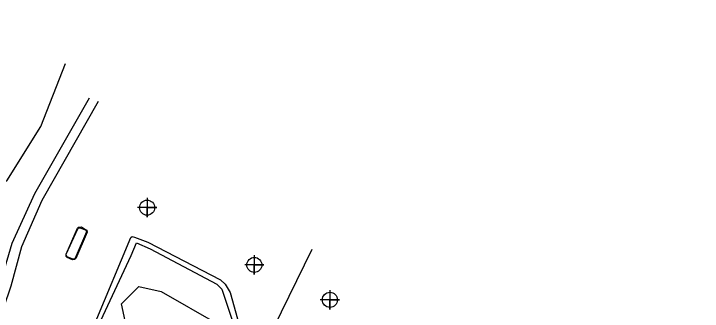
# Model space of a CAD drawing. Extents: x 1762120 to 1766775, y 709485 to 712965.
# Drawn here: x 1765118.9 to 1765333, y 710710.6 to 710803 of the extents above; entities that cross this region are included whole.
import ezdxf

# ---------------------------------------------------------------- set-up
doc = ezdxf.new("R2010")
doc.units = 0
for name, color, linetype in [('Exist DTM Breakline', 7, 'Continuous'), ('Exist DTM Drainline', 7, 'Continuous'), ('Exist DTM Regular Point CELL', 7, 'Continuous'), ('Exist Roads EOP', 7, 'Continuous'), ('Exist Roads EOP Other', 7, 'Continuous'), ('Exist Roads Soil', 7, 'Continuous')]:
    doc.layers.add(name, color=color, linetype=linetype)

msp = doc.modelspace()

# ---------------------------------------------------------------- linework, layer by layer
at = {"layer": 'Exist DTM Breakline'}
for points in [[(1765100.67, 710802.97), (1765091.9, 710771.95), (1765087.54, 710758.86), (1765089.75, 710749.47), (1765101.84, 710745.37), (1765116.76, 710751.14), (1765127.38, 710768.02), (1765134.99, 710787.54)], [(1765246.42, 710655.3), (1765209.28, 710676.59), (1765183.89, 710690.87), (1765160.03, 710703.72), (1765156.26, 710704.11), (1765153.58, 710707.67), (1765152.48, 710712.92), (1765157.83, 710718.3), (1765164.78, 710716.74), (1765182.52, 710706.63)]]:
    msp.add_lwpolyline(points, dxfattribs=at)
at = {"layer": 'Exist DTM Drainline'}
msp.add_line((1765211.56, 710729.82), (1765195.89, 710697.87), dxfattribs=at)
at = {"layer": 'Exist DTM Regular Point CELL'}
for points in [[(1765160.39, 710745.8), (1765160.39, 710739.8), (1765160.39, 710742.8), (1765163.39, 710742.8), (1765157.39, 710742.8)], [(1765193.72, 710728.01), (1765193.72, 710722.01), (1765193.72, 710725.01), (1765196.72, 710725.01), (1765190.72, 710725.01)], [(1765217.22, 710717.17), (1765217.22, 710711.17), (1765217.22, 710714.17), (1765220.22, 710714.17), (1765214.22, 710714.17)]]:
    msp.add_lwpolyline(points, dxfattribs=at)
for centre in [(1765160.39, 710742.8), (1765193.72, 710725.01), (1765217.22, 710714.17)]:
    msp.add_circle(centre, 2.34, dxfattribs=at)
at = {"layer": 'Exist Roads EOP'}
for points in [[(1765085.12, 710694.47), (1765098.36, 710693.49), (1765102.55, 710694.26), (1765107.4, 710697.17), (1765113.39, 710704.72), (1765118.15, 710718.53), (1765121.43, 710730.75), (1765127.77, 710745.09), (1765145.23, 710775.87)], [(1765141.72, 710735.23), (1765138.23, 710727.04), (1765137.79, 710726.65), (1765137.21, 710726.64), (1765135.57, 710727.29), (1765135.18, 710727.66), (1765135.2, 710728.34), (1765138.78, 710736.4), (1765139.09, 710736.75), (1765140.02, 710736.81), (1765141.29, 710736), (1765141.66, 710735.76)], [(1765144.23, 710707.08), (1765155.29, 710733.5), (1765155.71, 710733.82), (1765156.42, 710733.59), (1765160.6, 710732.03), (1765183.24, 710720.42), (1765184.64, 710719.08), (1765186.16, 710716.43), (1765188.44, 710708.26)]]:
    msp.add_lwpolyline(points, dxfattribs=at)
at = {"layer": 'Exist Roads EOP Other'}
for p, q in [((1765139.47, 710736.52), (1765141.21, 710735.9)), ((1765141.66, 710735.76), (1765141.72, 710735.23))]:
    msp.add_line(p, q, dxfattribs=at)
msp.add_lwpolyline([(1765141.21, 710735.9), (1765141.42, 710735.64), (1765141.56, 710735.27), (1765137.99, 710727.15), (1765137.67, 710726.85), (1765137.27, 710726.85), (1765135.59, 710727.48), (1765135.33, 710727.81), (1765135.24, 710728.35), (1765138.81, 710736.24), (1765139.09, 710736.51), (1765139.47, 710736.52)], dxfattribs=at)
at = {"layer": 'Exist Roads Soil'}
for points in [[(1765084.92, 710695.53), (1765086.87, 710696.33), (1765098.46, 710698.61), (1765103.65, 710702.28), (1765111.24, 710710.74), (1765115.02, 710720.17), (1765118.49, 710731.79), (1765125.44, 710747.14), (1765142.47, 710776.86)], [(1765142.88, 710662.51), (1765140.48, 710675.83), (1765141.39, 710684.83), (1765142.39, 710694.39), (1765145.29, 710706.2), (1765155.39, 710727.98), (1765157.1, 710731.86), (1765161.33, 710729.98), (1765182.05, 710719.06), (1765183.6, 710717.52), (1765186.72, 710708.18), (1765188.85, 710703.46), (1765192.67, 710695.61), (1765199.81, 710689.52), (1765206.02, 710685.41), (1765241.67, 710666.96), (1765249.22, 710663.03), (1765273.31, 710651.04), (1765312.96, 710630.3), (1765330.5, 710621.43), (1765338.93, 710619.3), (1765347.91, 710619.16), (1765351.59, 710620.42), (1765351.53, 710621.49)]]:
    msp.add_lwpolyline(points, dxfattribs=at)

doc.saveas('drawing.dxf')
